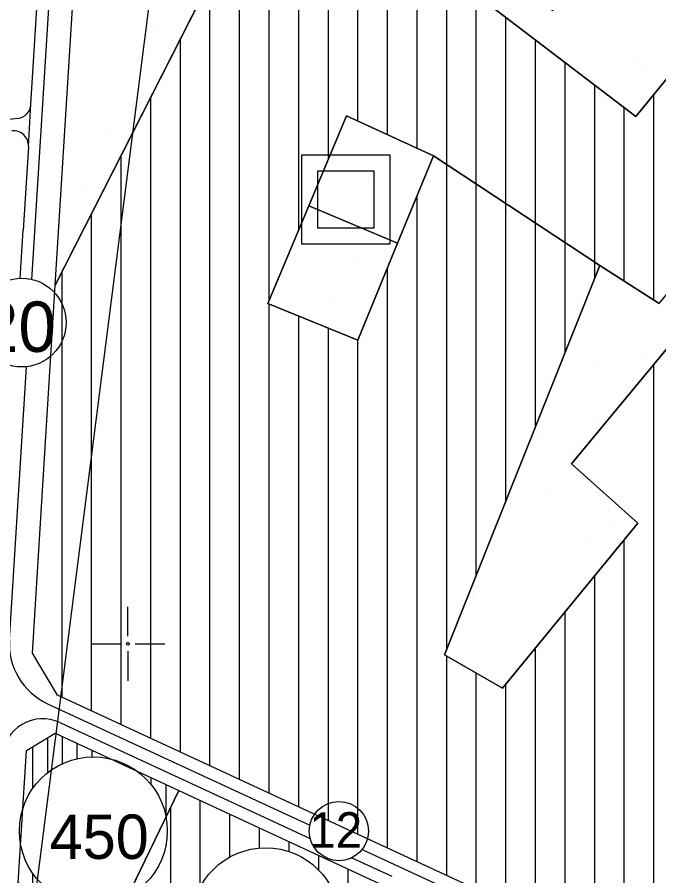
# Model space of a CAD drawing. Extents: x 419109 to 421295, y 4452223 to 4457798.
# Drawn here: x 420462.6 to 420679.4, y 4453421.6 to 4453711.7 of the extents above; entities that cross this region are included whole.
import ezdxf

# ---------------------------------------------------------------- set-up
doc = ezdxf.new("R2010")
doc.units = 0
for name, color, linetype in [('ADA', 7, 'Continuous'), ('ADAKENARI', 7, 'Continuous'), ('Default', 7, 'Continuous'), ('KALDIRIM', 7, 'Continuous'), ('KD_DAIRE', 7, 'Continuous'), ('KD_YGEN', 7, 'Continuous'), ('LJ_SEMBOL', 7, 'Continuous'), ('PAFTALAMA', 7, 'Continuous'), ('PL_AYA_PARK_DINLENME', 7, 'Continuous'), ('PL_KON_MEV_350', 7, 'Continuous'), ('PL_KON_MEV_450', 7, 'Continuous'), ('PL_OZEL_DONATI', 7, 'Continuous'), ('SM_DAIRE', 7, 'Continuous'), ('SM_TAKS', 7, 'Continuous'), ('SN_KENTSEL_DONUSUM', 7, 'Continuous'), ('TR_ORTAYOGUNKONUT', 7, 'Continuous'), ('TR_PARKALANI', 7, 'Continuous'), ('TR_SAGLIKTESIS', 7, 'Continuous'), ('TR_YUKSEKYOGUNKONUT', 7, 'Continuous')]:
    doc.layers.add(name, color=color, linetype=linetype)

# ---------------------------------------------------------------- blocks, each defined once
blk = doc.blocks.new('POINT_DISPLAY')
at = {"layer": 'Default'}
blk.add_line((0, 0), (0, 0), dxfattribs=at)

msp = doc.modelspace()

# ---------------------------------------------------------------- linework, layer by layer
at = {"layer": 'ADA'}
for p, q in [((420558.1, 4453764.74), (420671.71, 4453678.09)), ((420475.5, 4453621.14), (420533.43, 4453735.19)), ((420671.71, 4453678.09), (420706.63, 4453720.9)), ((420649.89, 4453560.76), (420750.96, 4453682.7)), ((420573.93, 4453678.33), (420561.21, 4453647.98)), ((420603.26, 4453664.79), (420573.93, 4453678.33)), ((420591.14, 4453635.31), (420603.26, 4453664.79)), ((420561.21, 4453647.98), (420547.35, 4453614.89)), ((420561.21, 4453647.98), (420591.14, 4453635.31)), ((420577.69, 4453602.6), (420591.14, 4453635.31)), ((420659.52, 4453627.72), (420606.99, 4453496.21)), ((420679.56, 4453614.89), (420659.52, 4453627.72)), ((420547.35, 4453614.89), (420577.69, 4453602.6)), ((420672.35, 4453540.72), (420649.89, 4453560.76)), ((420626.64, 4453484.98), (420672.35, 4453540.72)), ((420606.99, 4453496.21), (420626.64, 4453484.98)), ((420494.5, 4453403.29), (420517.25, 4453450.37))]:
    msp.add_line(p, q, dxfattribs=at)
at = {"layer": 'ADAKENARI'}
for p, q in [((420475.5, 4453621.14), (420484.14, 4453759.86)), ((420467.76, 4453496.78), (420475.5, 4453621.14)), ((420476.21, 4453482.6), (420467.76, 4453496.78)), ((420634.67, 4453409.25), (420476.21, 4453482.6)), ((420465.72, 4453463.96), (420475.41, 4453469.74)), ((420475.41, 4453469.74), (420517.25, 4453450.37)), ((420462.93, 4453419.18), (420465.72, 4453463.96)), ((420517.25, 4453450.37), (420591.26, 4453416.12))]:
    msp.add_line(p, q, dxfattribs=at)
at = {"layer": 'KALDIRIM'}
for p, q in [((420467.28, 4453682.14), (420471.93, 4453756.87)), ((420467.61, 4453623.09), (420475.43, 4453748.7)), ((420466.39, 4453667.95), (420467.28, 4453682.14)), ((420462.85, 4453677.48), (420419.99, 4453672.6)), ((420466.39, 4453667.95), (420464.63, 4453639.69)), ((420463.63, 4453623.49), (420464.63, 4453639.69)), ((420460.03, 4453501.31), (420465.77, 4453593.59)), ((420472.89, 4453479.73), (420561.52, 4453438.7)), ((420477.06, 4453473.39), (420561.62, 4453434.25)), ((420579.18, 4453430.52), (420632.99, 4453405.62)), ((420575.72, 4453427.72), (420589.19, 4453421.48))]:
    msp.add_line(p, q, dxfattribs=at)
for centre, radius, start, end in [((420462.29, 4453682.45), 5, 276.5014, 356.4375), ((420461.4, 4453668.26), 5, 356.4375, 96.5014), ((420482.24, 4453499.92), 22.26, 176.4375, 245.1603), ((420471.28, 4453460.92), 13.74, 65.1603, 176.4375)]:
    msp.add_arc(centre, radius, start, end, dxfattribs=at)
at = {"layer": 'KD_DAIRE'}
for centre, radius in [((420464.15, 4453608.5), 15), ((420571.32, 4453436.7), 10)]:
    msp.add_circle(centre, radius, dxfattribs=at)
at = {"layer": 'LJ_SEMBOL'}
for p, q in [((420588.69, 4453665.09), (420558.69, 4453665.09)), ((420558.69, 4453665.09), (420558.69, 4453635.09)), ((420588.69, 4453635.09), (420588.69, 4453665.09)), ((420583.23, 4453659.63), (420564.14, 4453659.63)), ((420564.14, 4453659.63), (420564.14, 4453640.54)), ((420583.23, 4453640.54), (420583.23, 4453659.63)), ((420564.14, 4453640.54), (420583.23, 4453640.54)), ((420558.69, 4453635.09), (420588.69, 4453635.09))]:
    msp.add_line(p, q, dxfattribs=at)
msp.add_lwpolyline([(420558.69, 4453635.09), (420588.69, 4453635.09), (420588.69, 4453665.09), (420558.69, 4453665.09)], close=True, dxfattribs=at)
at = {"layer": 'PAFTALAMA'}
for p, q in [((420500, 4453502.5), (420500, 4453512.5)), ((420487.5, 4453500), (420497.5, 4453500)), ((420502.5, 4453500), (420512.5, 4453500)), ((420500, 4453497.5), (420500, 4453487.5))]:
    msp.add_line(p, q, dxfattribs=at)
msp.add_circle((420500, 4453500), 0.5, dxfattribs=at)
at = {"layer": 'PL_AYA_PARK_DINLENME'}
for points in [[(420672.26, 4453752.98), (420673.7, 4453751.17), (420675.18, 4453749.38), (420676.72, 4453747.64), (420678.29, 4453745.94), (420679.91, 4453744.28), (420681.56, 4453742.66), (420683.26, 4453741.08), (420685, 4453739.54), (420706.63, 4453720.9), (420671.71, 4453678.09), (420558.1, 4453764.74), (420533.43, 4453735.19), (420475.5, 4453621.14), (420484.14, 4453759.86), (420494.6, 4453771.64), (420602.26, 4453791.42), (420578.76, 4453761.01), (420643.6, 4453713.95)], [(420750.96, 4453682.7), (420649.89, 4453560.76), (420672.35, 4453540.72), (420626.64, 4453484.98), (420606.99, 4453496.21), (420659.52, 4453627.72), (420679.56, 4453614.89), (420741.82, 4453690.58)], [(420577.69, 4453602.6), (420547.35, 4453614.89), (420561.21, 4453647.98), (420591.14, 4453635.31)]]:
    msp.add_lwpolyline(points, close=True, dxfattribs=at)
at = {"layer": 'PL_KON_MEV_350'}
for points in [[(420558.1, 4453764.74), (420671.71, 4453678.09), (420706.63, 4453720.9)], [(420688.05, 4453364.9), (420668.06, 4453385.54), (420664.4, 4453389.15), (420660.57, 4453392.59), (420656.59, 4453395.85), (420652.46, 4453398.93), (420648.2, 4453401.81), (420643.8, 4453404.5), (420639.29, 4453406.98), (420634.67, 4453409.25), (420476.21, 4453482.6), (420467.76, 4453496.78), (420475.5, 4453621.14), (420533.43, 4453735.19)], [(420679.56, 4453614.89), (420659.52, 4453627.72), (420603.26, 4453664.79), (420573.93, 4453678.33), (420561.21, 4453647.98), (420547.35, 4453614.89), (420577.69, 4453602.6), (420591.14, 4453635.31), (420603.26, 4453664.79), (420659.52, 4453627.72), (420606.99, 4453496.21), (420626.64, 4453484.98), (420672.35, 4453540.72), (420649.89, 4453560.76), (420750.96, 4453682.7)]]:
    msp.add_lwpolyline(points, dxfattribs=at)
msp.add_lwpolyline([(420517.25, 4453450.37), (420591.26, 4453416.12), (420595.63, 4453403.09), (420574.32, 4453363.11), (420528.12, 4453386.37), (420494.5, 4453403.29)], close=True, dxfattribs=at)
at = {"layer": 'PL_KON_MEV_450'}
msp.add_lwpolyline([(420494.5, 4453403.29), (420462.93, 4453419.18), (420465.72, 4453463.96), (420475.41, 4453469.74), (420517.25, 4453450.37)], close=True, dxfattribs=at)
at = {"layer": 'PL_OZEL_DONATI'}
msp.add_lwpolyline([(420561.21, 4453647.98), (420573.93, 4453678.33), (420603.26, 4453664.79), (420591.14, 4453635.31)], close=True, dxfattribs=at)
at = {"layer": 'SM_DAIRE'}
for centre in [(420488.35, 4453436.75), (420546.58, 4453406.08)]:
    msp.add_circle(centre, 25, dxfattribs=at)
at = {"layer": 'SN_KENTSEL_DONUSUM'}
msp.add_line((420512.23, 4453755.53), (420460.59, 4453351.67), dxfattribs=at)
at = {"layer": 'TR_ORTAYOGUNKONUT'}
for p, q in [((420557.76, 4453639.74), (420557.76, 4453764.33)), ((420567.76, 4453663.61), (420567.76, 4453757.37)), ((420547.76, 4453615.87), (420547.76, 4453752.35)), ((420577.76, 4453676.56), (420577.76, 4453749.74)), ((420587.76, 4453671.94), (420587.76, 4453742.12)), ((420537.76, 4453454.11), (420537.76, 4453740.37)), ((420597.76, 4453667.33), (420597.76, 4453734.49)), ((420607.76, 4453498.13), (420607.76, 4453726.86)), ((420527.76, 4453458.73), (420527.76, 4453724.03)), ((420617.76, 4453523.17), (420617.76, 4453719.24)), ((420627.76, 4453548.21), (420627.76, 4453711.61)), ((420517.76, 4453463.36), (420517.76, 4453704.34)), ((420637.76, 4453573.25), (420637.76, 4453703.99)), ((420647.76, 4453598.29), (420647.76, 4453696.36)), ((420657.76, 4453623.32), (420657.76, 4453688.73)), ((420507.76, 4453467.99), (420507.76, 4453684.65)), ((420677.76, 4453616.05), (420677.76, 4453685.51)), ((420667.76, 4453622.45), (420667.76, 4453681.11)), ((420497.76, 4453472.62), (420497.76, 4453664.96)), ((420597.76, 4453426.33), (420597.76, 4453651.4)), ((420487.76, 4453477.25), (420487.76, 4453645.27)), ((420587.76, 4453430.96), (420587.76, 4453627.09)), ((420477.76, 4453481.88), (420477.76, 4453625.58)), ((420547.76, 4453449.48), (420547.76, 4453614.72)), ((420557.76, 4453444.85), (420557.76, 4453610.67)), ((420567.76, 4453440.22), (420567.76, 4453606.62)), ((420577.76, 4453435.59), (420577.76, 4453602.77)), ((420677.76, 4453375.53), (420677.76, 4453594.38)), ((420667.76, 4453385.84), (420667.76, 4453535.12)), ((420657.76, 4453394.89), (420657.76, 4453522.93)), ((420647.76, 4453402.08), (420647.76, 4453510.74)), ((420637.76, 4453407.73), (420637.76, 4453498.54)), ((420607.76, 4453421.7), (420607.76, 4453495.77)), ((420617.76, 4453417.07), (420617.76, 4453490.06)), ((420627.76, 4453412.44), (420627.76, 4453486.35)), ((420524.5, 4453417.81), (420524.5, 4453447.02)), ((420514.5, 4453393.22), (420514.5, 4453444.67)), ((420534.5, 4453427.97), (420534.5, 4453442.39)), ((420544.5, 4453430.99), (420544.5, 4453437.76)), ((420554.5, 4453429.79), (420554.5, 4453433.13)), ((420564.5, 4453423.51), (420564.5, 4453428.51)), ((420574.5, 4453363.44), (420574.5, 4453423.88))]:
    msp.add_line(p, q, dxfattribs=at)
at = {"layer": 'TR_YUKSEKYOGUNKONUT'}
for p, q in [((420472.93, 4453456.43), (420472.93, 4453468.26)), ((420477.93, 4453459.47), (420477.93, 4453468.58)), ((420467.93, 4453451.17), (420467.93, 4453465.28)), ((420482.93, 4453461.15), (420482.93, 4453466.26)), ((420487.93, 4453461.74), (420487.93, 4453463.95)), ((420492.93, 4453461.32), (420492.93, 4453461.64)), ((420502.93, 4453457.05), (420502.93, 4453457.01)), ((420507.93, 4453452.29), (420507.93, 4453454.69)), ((420512.93, 4453441.43), (420512.93, 4453452.38)), ((420467.93, 4453416.66), (420467.93, 4453422.32))]:
    msp.add_line(p, q, dxfattribs=at)

# ---------------------------------------------------------------- block references
at = {"layer": 'TR_PARKALANI', "xscale": 0.1, "yscale": 0.10000000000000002}
for p in [(420642.35, 4453711.48), (420490.63, 4453709.36), (420506.56, 4453707.54), (420510.85, 4453708.6), (420678.55, 4453707.71), (420490.92, 4453705.22), (420496.08, 4453706), (420663.78, 4453705.11), (420481.31, 4453703.39), (420514.98, 4453703.68), (420649.01, 4453702.5), (420649.43, 4453699.02), (420672.53, 4453698.59), (420502.74, 4453697.02), (420656.89, 4453696.27), (420670.44, 4453696.13), (420487.97, 4453694.41), (420655.67, 4453693.52), (420673.78, 4453693.34), (420509.4, 4453688.04), (420677.1, 4453687.15), (420487.45, 4453685.53), (420494.63, 4453685.43), (420479.86, 4453682.83), (420502.22, 4453682.92), (420506.09, 4453683.17), (420501.29, 4453676.45), (420486.52, 4453673.85), (420494.6, 4453673.53), (420484.84, 4453670.76), (420493.18, 4453664.87), (420478.4, 4453662.26), (420485.06, 4453653.28), (420485.7, 4453653.01), (420565.02, 4453646.33), (420480.5, 4453646.14), (420476.95, 4453641.7), (420556.91, 4453634.75), (420571.68, 4453637.35), (420557.55, 4453634.47), (420567.99, 4453629.92), (420477.03, 4453626.44), (420578.34, 4453628.37), (420581.89, 4453628.8), (420563.57, 4453625.77), (420581.89, 4453622.39), (420662.37, 4453622.95), (420570.23, 4453616.79), (420660.02, 4453616.18), (420555.46, 4453614.18), (420573, 4453608.28), (420576.89, 4453607.81), (420579.29, 4453607.62), (420659.77, 4453608.18), (420666.68, 4453607.21), (420678.34, 4453607.33), (420651.9, 4453604.6), (420673.67, 4453600.65), (420666.85, 4453597.69), (420673.34, 4453598.23), (420658.56, 4453595.62), (420665.22, 4453586.64), (420650.45, 4453584.04), (420655.43, 4453583.56), (420657.96, 4453577.17), (420657.11, 4453575.06), (420638.05, 4453571.39), (420642.34, 4453572.45), (420646.47, 4453567.53), (420649, 4453563.47), (420651.96, 4453563.86), (420634.23, 4453560.87), (420655.66, 4453554.49), (420640.89, 4453551.89), (420649.35, 4453549.09), (420633.71, 4453546.77), (420637.58, 4453547.02), (420662.32, 4453545.51), (420647.55, 4453542.91), (420632.78, 4453540.3), (420661.92, 4453541.34), (420663.25, 4453541.56), (420626.09, 4453537.37), (420654.21, 4453533.93), (420639.44, 4453531.32), (420624.67, 4453528.72), (420630.24, 4453527.08), (420645.01, 4453524.47), (420660.65, 4453526.79), (420646.1, 4453522.34), (420631.33, 4453519.74), (420653.03, 4453520.82), (420616.56, 4453517.13), (420617.19, 4453516.86), (420627.63, 4453512.3), (420637.99, 4453510.76), (420641.54, 4453511.18), (420623.22, 4453508.15), (420641.54, 4453504.77), (420629.88, 4453499.17), (420615.1, 4453496.57), (420623.29, 4453487.68)]:
    msp.add_blockref('POINT_DISPLAY', p, dxfattribs=at)
at = {"layer": 'TR_SAGLIKTESIS', "xscale": 0.1, "yscale": 0.10000000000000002}
msp.add_blockref('POINT_DISPLAY', (420581.21, 4453655.31), dxfattribs=at)

# ---------------------------------------------------------------- texts
at = {"layer": 'KD_YGEN'}
for s, height, p in [('20', 17, (420450.39, 4453598.6)), ('12', 12, (420561.34, 4453431.08))]:
    msp.add_text(s, height=height, dxfattribs=at).set_placement(p)
at = {"layer": 'SM_TAKS'}
msp.add_text('450', height=15, dxfattribs=at).set_placement((420473.6, 4453427.3))

doc.saveas('drawing.dxf')
